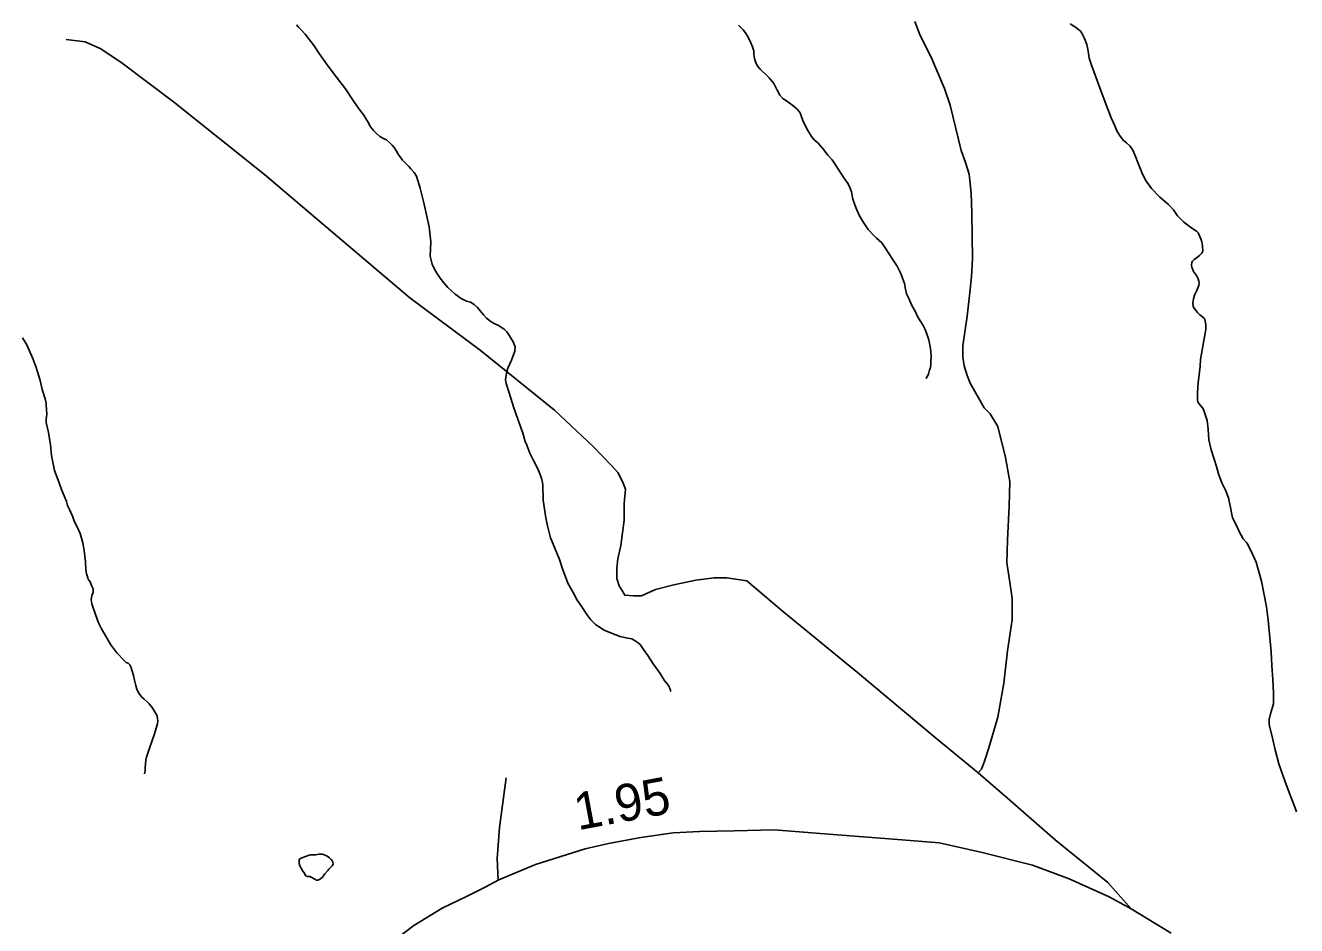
# Model space of a CAD drawing. Extents: x 2220236 to 2384410, y 720751 to 894131.
# Drawn here: x 2301515 to 2305807, y 880140 to 883179 of the extents above; entities that cross this region are included whole.
import ezdxf

# ---------------------------------------------------------------- set-up
doc = ezdxf.new("R2010")
doc.units = 0
for name, color, linetype in [('Exist Hydrographic Misc Water Feature', 7, 'Continuous'), ('Exist Hydrographic Pond Under 1500 Sq Ft', 7, 'Continuous'), ('Exist Road Non-System Type 51', 7, 'Continuous'), ('Exist Road Secondary Mileage Hundredths English Label', 7, 'Continuous'), ('Exist Road Secondary Type 51 Attributed', 7, 'Continuous')]:
    doc.layers.add(name, color=color, linetype=linetype)

msp = doc.modelspace()

# ---------------------------------------------------------------- linework, layer by layer
at = {"layer": 'Exist Hydrographic Misc Water Feature'}
for points in [[(2302429.8, 883180.9), (2302437.1, 883173), (2302445.7, 883164.3), (2302459.1, 883149.3), (2302489.7, 883110.3), (2302507.1, 883084.8), (2302533.7, 883046.5), (2302565.7, 883004.4), (2302595.7, 882964.6), (2302623.8, 882922.9)], [(2303922.2, 883180.5), (2303938.2, 883164.7), (2303946.3, 883154.4), (2303952.3, 883144.9), (2303958.2, 883132.7), (2303964.1, 883120.8), (2303970.2, 883107), (2303973.8, 883093.1), (2303974.1, 883080.9), (2303976.6, 883067.8), (2303980.1, 883056.6), (2303982.1, 883050.9)], [(2305042.5, 883184.6), (2305054.6, 883176.9), (2305060.5, 883173.1), (2305076.5, 883160.6), (2305080.5, 883154.9), (2305090.5, 883134.9), (2305098.6, 883114.7), (2305102.5, 883092.8), (2305106.4, 883069.2), (2305113.8, 883044.9), (2305150.5, 882946.9), (2305166.6, 882905), (2305180.6, 882866.9), (2305192.6, 882840.4), (2305200.3, 882823.5), (2305208.6, 882808.3), (2305220.9, 882791.5), (2305232.6, 882783), (2305244.2, 882772.9), (2305254.3, 882757.7), (2305260.5, 882742.4), (2305272.6, 882710.8), (2305283.8, 882682.5), (2305296.6, 882656.8), (2305316.6, 882628.8), (2305344.6, 882598.9), (2305374.6, 882574.6), (2305390.6, 882556.4), (2305404.6, 882536.6), (2305426.3, 882515.3), (2305452.5, 882494.9), (2305468.5, 882485), (2305474, 882479.4), (2305476.6, 882474.7), (2305483.8, 882458.6), (2305486.6, 882448.7), (2305488.6, 882435), (2305489.7, 882416.8), (2305486.6, 882410.3), (2305478.7, 882402.6), (2305468.6, 882394.7), (2305460.5, 882388.6), (2305454.5, 882382.6), (2305452.5, 882378.5), (2305451.5, 882369.4), (2305452.5, 882362.9), (2305458.5, 882348.3), (2305468.7, 882334.7), (2305474.1, 882323.5), (2305476.6, 882316.2)], [(2303982.1, 883050.9), (2303988.2, 883040.5), (2303995.5, 883031.8), (2304002.2, 883024.7), (2304014.2, 883014.6), (2304026.1, 883002.7), (2304042.1, 882982.7), (2304052.2, 882962.7), (2304062.2, 882943.5), (2304072.2, 882932.3), (2304084.1, 882924.6), (2304098.2, 882914.6), (2304106.2, 882908.3), (2304120.3, 882896.5), (2304128.1, 882887.8), (2304132.2, 882880.5), (2304136.1, 882866.9), (2304142.3, 882852.4), (2304156.3, 882824.9), (2304168.5, 882804.2), (2304178, 882793), (2304190.2, 882782.9), (2304206.3, 882764.7), (2304224.1, 882740.9), (2304238.2, 882725), (2304260.1, 882692.3), (2304278.3, 882664.3), (2304292.3, 882644.4), (2304298.2, 882632.3), (2304304.2, 882616.9), (2304308.3, 882592.5), (2304314.3, 882576.3), (2304318.2, 882564.2), (2304330.3, 882538.3), (2304342.2, 882516.8), (2304360.3, 882490.3), (2304378.3, 882470.7), (2304388.3, 882460.3), (2304406.2, 882444.6), (2304418.2, 882428.7), (2304430.2, 882408.8), (2304439.9, 882393.6), (2304458.4, 882366.3), (2304468.2, 882346.3), (2304474.4, 882332.6), (2304476.2, 882326), (2304483, 882307.5), (2304486.4, 882288.8), (2304490.2, 882272.6), (2304498.4, 882254.9), (2304506.3, 882236.2), (2304520.3, 882212.2), (2304528.3, 882194.5), (2304540.7, 882174.4), (2304545.9, 882165.6), (2304551.3, 882155.2), (2304555, 882146.4), (2304564.8, 882118), (2304570.2, 882088.8), (2304572.3, 882076.5), (2304572.8, 882060.9), (2304572.2, 882044.5), (2304571.5, 882033.8), (2304569.2, 882019.7), (2304567.8, 882015.7), (2304564.4, 882002.3), (2304560.3, 881994.7), (2304556.3, 881988), (2304558.2, 881990.7)], [(2302623.8, 882922.9), (2302641.7, 882896.6), (2302657.7, 882876.7), (2302665.7, 882862.4), (2302671.7, 882852.7), (2302677.8, 882840.7), (2302684.2, 882831.2), (2302689.7, 882824.8), (2302697.6, 882816.1), (2302711.7, 882804.3), (2302725.8, 882796.7), (2302733.8, 882793), (2302743.8, 882784.4), (2302753.8, 882774.8), (2302759.7, 882766.8), (2302767.8, 882755), (2302773.8, 882744.6), (2302779.7, 882736.6), (2302787.8, 882724.6), (2302801.8, 882710.3), (2302809.7, 882702.5), (2302815.9, 882694.5), (2302827.8, 882682.8), (2302835.9, 882670.7), (2302847.7, 882630.2), (2302859.8, 882580.7), (2302877.7, 882498.6), (2302883.8, 882448.8), (2302881.8, 882400.3), (2302887.9, 882372.5), (2302895.8, 882356.4), (2302903.7, 882342.8), (2302915.8, 882326.1), (2302927.9, 882310.1), (2302941.7, 882294.3), (2302965.8, 882272.3), (2302985.9, 882256.7), (2303003.8, 882248.4), (2303017.8, 882244.2), (2303029.7, 882236.5), (2303041.8, 882226.2), (2303051.9, 882214.4), (2303061.7, 882202.4), (2303071.8, 882190.6), (2303088, 882178.1), (2303099.8, 882171.9), (2303109.8, 882166.7), (2303117.8, 882162.1), (2303132.8, 882152.1), (2303140, 882144.2), (2303149.9, 882130.6), (2303156, 882120.2), (2303162, 882110.5), (2303165.8, 882100), (2303168.9, 882093.5), (2303167.9, 882078.9), (2303155.9, 882048.8), (2303144, 882022.1), (2303140.5, 882009.5), (2303138, 881998), (2303136.2, 881982.4), (2303137.9, 881970), (2303147.8, 881938.4), (2303163.9, 881888.2), (2303177.8, 881850.2), (2303194, 881802.4), (2303202, 881774.2), (2303207.9, 881762), (2303217.8, 881734.6), (2303231.9, 881708.2), (2303243.9, 881684), (2303249.8, 881670.3), (2303257.9, 881650), (2303261, 881636.3), (2303261.8, 881626.4), (2303263.5, 881575.6), (2303272, 881516.1), (2303277.8, 881490), (2303287.9, 881448.6), (2303302, 881413.9), (2303317.9, 881376), (2303327.8, 881344.4), (2303345.8, 881295.9), (2303364, 881263.8), (2303377.8, 881238.2), (2303393.9, 881215.8), (2303410, 881190.3), (2303423.9, 881172), (2303440, 881156.3), (2303449.9, 881150.1), (2303469.2, 881136.9), (2303494, 881126.5), (2303523.1, 881116.1), (2303547.9, 881110.5), (2303562, 881107.9), (2303573.9, 881101.7), (2303579.9, 881096.2)], [(2305476.6, 882316.2), (2305477.4, 882308.9), (2305476.7, 882300.6), (2305468.6, 882282.3), (2305462.6, 882268.8), (2305458.3, 882255.7), (2305456.7, 882242.4), (2305457.6, 882230.2), (2305460.6, 882224.5), (2305472.6, 882210.2), (2305480.5, 882202.4), (2305494.6, 882190.7), (2305497, 882185.8), (2305498.6, 882180.1), (2305500.7, 882168.8), (2305500.6, 882152.4), (2305492.6, 882108.4), (2305482.5, 882050.6), (2305480.7, 882028.5), (2305476.6, 881990.5), (2305474.5, 881972.4), (2305472.5, 881938.7), (2305472.6, 881926.3), (2305472.5, 881914.1), (2305473.8, 881908.4), (2305476.6, 881902.7), (2305488.6, 881888.4), (2305492.1, 881882.1), (2305496.6, 881868.3), (2305504.6, 881844.8), (2305508.6, 881816.1), (2305510.6, 881780.2), (2305518.6, 881746.1), (2305528.5, 881714.5), (2305536.5, 881690.2), (2305543.4, 881665.1), (2305554.6, 881634.4), (2305566.6, 881610.2), (2305576.7, 881584.2), (2305582.6, 881556.7), (2305590.7, 881516), (2305602.7, 881492.7), (2305612.6, 881470.1), (2305626.6, 881446), (2305638.6, 881432.5), (2305652.6, 881406.1), (2305670.7, 881366.6), (2305688.7, 881302.5), (2305704.6, 881216.3), (2305710.5, 881170.6), (2305716.7, 881112.6), (2305720.7, 881064.3), (2305722.6, 881018.4), (2305726.5, 880970.1), (2305728.6, 880924.2), (2305728.7, 880903.8), (2305728.5, 880888.2), (2305718.7, 880854.2), (2305714.6, 880836), (2305714.6, 880817.8), (2305722.7, 880782.1), (2305734.7, 880732.6), (2305746.6, 880686.3), (2305766.6, 880628), (2305784.5, 880580.4), (2305794.6, 880554.6), (2305804.6, 880530.4), (2305806.7, 880523.8)], [(2301505.3, 882124.7), (2301519.3, 882100.7), (2301539.3, 882056.3), (2301549.4, 882030.5), (2301557.4, 882006.2), (2301565.2, 881980.3), (2301571.3, 881950.2), (2301581.4, 881918.6), (2301585, 881903.9), (2301585.4, 881898.1), (2301587.3, 881866.2), (2301585.5, 881848.1), (2301585.5, 881838.3)], [(2301585.5, 881838.3), (2301593.5, 881804.2), (2301599.4, 881762.7), (2301603.3, 881726.6), (2301613.3, 881676.2), (2301625.5, 881643.9), (2301637.4, 881612.4), (2301645.5, 881590.5), (2301653.4, 881572), (2301657.4, 881558.2), (2301663.4, 881544.4), (2301673.5, 881522), (2301681.3, 881502.5), (2301689.4, 881486.4), (2301699.5, 881463.8), (2301709.4, 881432.2), (2301713.5, 881406.2), (2301717.4, 881367.7), (2301719.5, 881342.4), (2301721.5, 881327.7), (2301725.4, 881314), (2301727.2, 881309.1), (2301733.4, 881300.4), (2301739.4, 881285.8), (2301743.4, 881276.2), (2301744.3, 881268.8), (2301743.5, 881263.8), (2301739.5, 881253.8), (2301737.8, 881247.1), (2301737.5, 881239.7), (2301738, 881232.5), (2301739.4, 881226), (2301751.5, 881190.3), (2301761.3, 881162.1), (2301770.4, 881144.4), (2301775.3, 881136.4), (2301803.3, 881088.1), (2301823.5, 881060.4), (2301849.6, 881033.4), (2301855.4, 881028.1), (2301861.5, 881025.7), (2301867.1, 881020.3), (2301871.4, 881013.9), (2301879.4, 880983.8), (2301883.5, 880968.4), (2301887.4, 880950.5), (2301891.5, 880938.5), (2301893.4, 880932), (2301897.5, 880923.9), (2301907.4, 880911.9), (2301915.5, 880904.1), (2301927.5, 880894), (2301933.4, 880888.4), (2301943.5, 880875.8), (2301955.5, 880855.7), (2301959.3, 880847.6), (2301961.4, 880837.9), (2301962, 880830.5), (2301961.5, 880822.3), (2301957.4, 880809.8), (2301949.5, 880784), (2301943.5, 880764.2), (2301933.4, 880735.7), (2301923.5, 880708.3), (2301921.4, 880698.4), (2301919.4, 880673.7), (2301919.4, 880662.1), (2301917.4, 880652.2)], [(2303579.9, 881096.2), (2303590, 881088.4), (2303601.9, 881071.7), (2303615.9, 881051.8), (2303634.1, 881023.8), (2303658.1, 880990.3), (2303672, 880967.9), (2303682.1, 880956.1), (2303687.9, 880946.4), (2303690.1, 880942.4), (2303692, 880938.3), (2303694, 880930.2)]]:
    msp.add_lwpolyline(points, dxfattribs=at)
at = {"layer": 'Exist Hydrographic Pond Under 1500 Sq Ft'}
msp.add_lwpolyline([(2302553.6, 880347.6), (2302553.2, 880352.6), (2302551.6, 880356.7), (2302546.8, 880362.9), (2302541.3, 880368.5), (2302537.6, 880371.6), (2302531.6, 880375.5), (2302521.6, 880380.1), (2302516.6, 880380.7), (2302510, 880380.4), (2302505.6, 880380.3), (2302495.1, 880378.2), (2302492.1, 880378.1), (2302489.5, 880378), (2302477.5, 880378.3), (2302473.3, 880377.3), (2302469.6, 880376.2), (2302463.9, 880373.5), (2302457.6, 880371.7), (2302445.5, 880367.8), (2302441.8, 880365.2), (2302439.6, 880361.9), (2302439, 880356.9), (2302439.7, 880349.5), (2302441.4, 880341.4), (2302445.7, 880333.4), (2302451.5, 880323.8), (2302455.6, 880318.2), (2302461.6, 880307.8), (2302463.6, 880306.3), (2302467.7, 880305.7), (2302471.7, 880305.8), (2302475.5, 880305.2), (2302481.6, 880302), (2302489.6, 880297.6), (2302491.7, 880295.8), (2302495.6, 880293.6), (2302497.8, 880292.9), (2302499.8, 880293), (2302502.6, 880293.1), (2302505.6, 880294), (2302508.9, 880295.8), (2302511.6, 880297.7), (2302517.6, 880303.5), (2302526.3, 880314.7), (2302535.7, 880325.7), (2302539.5, 880329.8), (2302543.5, 880334.2), (2302549.5, 880340.2), (2302551.8, 880342.7), (2302553.6, 880347.6)], dxfattribs=at)
at = {"layer": 'Exist Road Non-System Type 51'}
for points in [[(2304517.8, 883192.9), (2304536.4, 883145.3), (2304573.2, 883071.7), (2304618.2, 882966.1), (2304636.8, 882910.5), (2304674.6, 882756.8), (2304689, 882716.9), (2304701.2, 882677.2), (2304708.1, 882613.3), (2304710.7, 882545.4), (2304712.4, 882391.4), (2304709, 882331.4), (2304703.6, 882277.4), (2304694.5, 882197.3), (2304679.6, 882097.1), (2304680, 882059.1), (2304684.4, 882029.3), (2304694.7, 881997.3), (2304705, 881971.5), (2304751.8, 881888), (2304772.7, 881868.1), (2304798.1, 881824.9), (2304823.5, 881720.7), (2304838.8, 881639.3), (2304836.2, 881555.5), (2304831.2, 881441.1), (2304828.6, 881364.9), (2304836.2, 881314), (2304846.4, 881245.4), (2304846.4, 881171.7), (2304831.2, 881067.5), (2304818.5, 880958.2), (2304798.1, 880843.9), (2304767.7, 880739.7), (2304752.6, 880694.5), (2304742.9, 880668.3), (2304732.1, 880655.8)], [(2304732.1, 880655.8), (2304586.1, 880775.2), (2304324.5, 880993.8), (2304070.5, 881202.2), (2303951.1, 881303.9), (2303882.8, 881314), (2303840.2, 881314), (2303778.8, 881306), (2303704.1, 881290), (2303642.7, 881274), (2303594.7, 881252.6), (2303568, 881252.6), (2303538.7, 881255.3), (2303530.7, 881268.6), (2303520, 881287.3), (2303512, 881311.4), (2303512, 881346.1), (2303514.7, 881378.1), (2303525.3, 881423.5), (2303536, 881508.9), (2303536, 881565), (2303541.3, 881613), (2303530.7, 881639.7), (2303514.7, 881669.1), (2303493.3, 881693.1), (2303431.9, 881757.2), (2303301.2, 881880), (2303050.4, 882082.9), (2302813, 882259.1), (2302516.8, 882510.1), (2302322, 882675.6), (2302015.2, 882921.2), (2301841.8, 883052), (2301769.8, 883100.1), (2301716.4, 883124.1), (2301652.4, 883132.1)], [(2303138.3, 880638), (2303115.5, 880470.3), (2303107.9, 880366.1), (2303110.8, 880292.9)], [(2304732.1, 880655.8), (2304831.2, 880569.4), (2304991.2, 880429.6), (2305169, 880284.7), (2305247.7, 880195.8)]]:
    msp.add_lwpolyline(points, dxfattribs=at)
at = {"layer": 'Exist Road Secondary Type 51 Attributed'}
msp.add_lwpolyline([(2305383.6, 880114.4), (2305247.7, 880195.8), (2305174, 880236.4), (2305039.4, 880297.4), (2304915, 880343.2), (2304744.8, 880386.4), (2304600, 880419.4), (2304474.3, 880429.6), (2304372.7, 880437.2), (2304212.7, 880449.9), (2304042.5, 880462.6), (2303907.9, 880460.1), (2303791.1, 880457.5), (2303702.2, 880452.5), (2303593, 880437.2), (2303483.8, 880416.9), (2303405, 880399.1), (2303237.4, 880345.7), (2303112.9, 880294), (2303067.2, 880269.5), (2303006.3, 880239), (2302922.4, 880198.3), (2302825.9, 880139.9), (2302676.1, 880025.5)], dxfattribs=at)

# ---------------------------------------------------------------- texts
at = {"layer": 'Exist Road Secondary Mileage Hundredths English Label'}
msp.add_text('1.95', height=125, rotation=10.5458, dxfattribs=at).set_placement((2303380.2, 880461.2))

doc.saveas('drawing.dxf')
